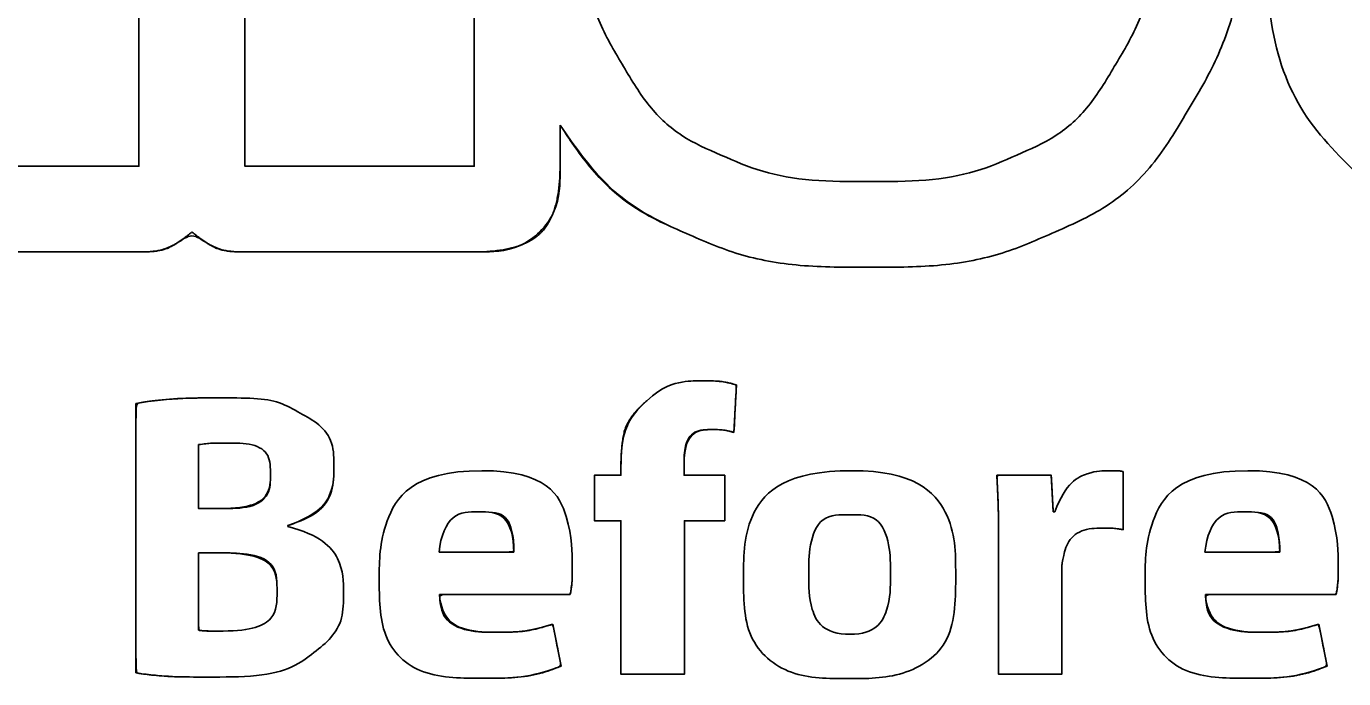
# Model space of a CAD drawing. Extents: x -9.1 to 34, y -3.1 to 22.
# Drawn here: x -5.303 to -4.43, y 3.353 to 3.786 of the extents above; entities that cross this region are included whole.
import ezdxf

# ---------------------------------------------------------------- set-up
doc = ezdxf.new("R2010")
doc.units = 0
doc.layers.add('SH_Text', color=7, linetype='Continuous')

msp = doc.modelspace()

# ---------------------------------------------------------------- linework, layer by layer
at = {"layer": 'SH_Text'}
for p, q in [((-4.94922, 3.69277), (-4.94922, 3.72005)), ((-5.3805, 3.63593), (-5.2284, 3.63593)), ((-5.15813, 3.63593), (-5.00608, 3.63593)), ((-4.83395, 3.51622), (-4.83228, 3.5478)), ((-5.23047, 3.53538), (-5.23047, 3.35675)), ((-4.5759, 3.45173), (-4.5759, 3.49032)), ((-4.97989, 3.43688), (-5.02946, 3.43688)), ((-4.47206, 3.43688), (-4.52163, 3.43688)), ((-5.0292, 3.40882), (-4.94245, 3.40882)), ((-4.52137, 3.40882), (-4.43462, 3.40882)), ((-4.94851, 3.36134), (-4.95401, 3.38913)), ((-4.44068, 3.36134), (-4.44618, 3.38913))]:
    msp.add_line(p, q, dxfattribs=at)
for points in [[(-5.47368, 4.35234), (-5.47368, 4.1103), (-5.38049, 4.1103), (-5.38049, 4.35234), (-5.22841, 4.35234), (-5.22841, 3.69277), (-5.38049, 3.69277), (-5.38049, 3.96437), (-5.47368, 3.96437), (-5.47368, 3.69277), (-5.62576, 3.69277), (-5.62576, 4.35234), (-5.47368, 4.35234)], [(-5.47368, 4.35234), (-5.47368, 4.1103), (-5.38049, 4.1103), (-5.38049, 4.35234), (-5.22841, 4.35234), (-5.22841, 3.69277), (-5.38049, 3.69277), (-5.38049, 3.96437), (-5.47368, 3.96437), (-5.47368, 3.69277), (-5.62576, 3.69277), (-5.62576, 4.35234), (-5.47368, 4.35234)], [(-5.47368, 3.96437), (-5.38049, 3.96437), (-5.38049, 3.69277), (-5.22841, 3.69277), (-5.22841, 4.35234), (-5.38049, 4.35234)], [(-5.00608, 4.35234), (-5.00608, 3.69277), (-5.15813, 3.69277), (-5.15813, 4.35234), (-5.00608, 4.35234)], [(-5.00608, 4.35234), (-5.00608, 3.69277), (-5.15813, 3.69277), (-5.15813, 4.35234), (-5.00608, 4.35234)], [(-5.15813, 4.35234), (-5.15813, 3.69277), (-5.00608, 3.69277), (-5.00608, 4.35234), (-5.15813, 4.35234)], [(-5.17514, 3.46575), (-5.1889, 3.46575), (-5.1889, 3.50814)], [(-4.90883, 3.49302), (-4.90883, 3.4879), (-4.92645, 3.4879), (-4.92645, 3.45767), (-4.90883, 3.45767), (-4.90883, 3.35593), (-4.86673, 3.35593), (-4.86673, 3.45767), (-4.84001, 3.45767), (-4.84001, 3.4879), (-4.867, 3.4879), (-4.867, 3.49465)], [(-4.62108, 3.4636), (-4.62218, 3.4636), (-4.62354, 3.4879), (-4.65962, 3.4879)], [(-5.1297, 3.45389), (-5.1297, 3.45444)], [(-4.65852, 3.44444), (-4.65852, 3.35593), (-4.61664, 3.35593), (-4.61664, 3.42286)], [(-5.1889, 3.38507), (-5.1889, 3.43635), (-5.17461, 3.43635)]]:
    msp.add_lwpolyline(points, dxfattribs=at)
for points, degree in [([(-4.49047, 4.18925), (-4.49882, 4.24038), (-4.51275, 4.28166), (-4.53292, 4.31539), (-4.55507, 4.35257), (-4.58509, 4.38025), (-4.62196, 4.39768), (-4.65623, 4.41392), (-4.69741, 4.42213), (-4.74443, 4.42213), (-4.79145, 4.42213), (-4.83267, 4.41389), (-4.86678, 4.3977), (-4.90034, 4.38186), (-4.92781, 4.35719), (-4.94922, 4.32511), (-4.94922, 4.32511), (-4.94922, 4.35233), (-4.94922, 4.35233), (-4.94922, 4.38373), (-4.97471, 4.40917), (-5.00608, 4.40917), (-5.00608, 4.40917), (-5.15813, 4.40917), (-5.15813, 4.40917), (-5.17162, 4.40917), (-5.18351, 4.4038), (-5.19327, 4.39594), (-5.20302, 4.4038), (-5.21491, 4.40917), (-5.2284, 4.40917), (-5.2284, 4.40917), (-5.3805, 4.40917), (-5.3805, 4.40917), (-5.39979, 4.40917), (-5.4168, 4.39959), (-5.42708, 4.38491), (-5.43736, 4.39959), (-5.45437, 4.40917), (-5.47366, 4.40917), (-5.47366, 4.40917), (-5.62576, 4.40917), (-5.62576, 4.40917), (-5.65713, 4.40917), (-5.68262, 4.38373), (-5.68262, 4.35233), (-5.68262, 4.35233), (-5.68262, 4.31685), (-5.68262, 4.31685), (-5.70468, 4.35322), (-5.73429, 4.38048), (-5.77069, 4.39766), (-5.80488, 4.41389), (-5.8461, 4.42213), (-5.89316, 4.42213), (-5.94018, 4.42213), (-5.98141, 4.41389), (-6.01551, 4.3977), (-6.05251, 4.38023), (-6.08252, 4.35255), (-6.10467, 4.31541), (-6.12462, 4.28193), (-6.13891, 4.23945), (-6.14712, 4.18918), (-6.15464, 4.14286), (-6.1585, 4.08681), (-6.1585, 4.02256), (-6.1585, 3.95831), (-6.15464, 3.90224), (-6.14712, 3.85592), (-6.13891, 3.80565), (-6.12462, 3.76317), (-6.10467, 3.72971), (-6.08222, 3.69201), (-6.05167, 3.66454), (-6.0141, 3.64813), (-5.98031, 3.63329), (-5.93961, 3.62578), (-5.89316, 3.62578), (-5.84667, 3.62578), (-5.80598, 3.63329), (-5.77227, 3.64808), (-5.73512, 3.66431), (-5.70499, 3.69135), (-5.68262, 3.72824), (-5.68262, 3.72824), (-5.68262, 3.69277), (-5.68262, 3.69277), (-5.68262, 3.66138), (-5.65713, 3.63593), (-5.62576, 3.63593), (-5.62576, 3.63593), (-5.47366, 3.63593), (-5.47366, 3.63593), (-5.45437, 3.63593), (-5.43736, 3.64551), (-5.42708, 3.66019), (-5.4168, 3.64551), (-5.39979, 3.63593), (-5.3805, 3.63593), (-5.3805, 3.63593), (-5.2284, 3.63593), (-5.2284, 3.63593), (-5.21491, 3.63593), (-5.20302, 3.64131), (-5.19327, 3.64916), (-5.18351, 3.64131), (-5.17162, 3.63593), (-5.15813, 3.63593), (-5.15813, 3.63593), (-5.00608, 3.63593), (-5.00608, 3.63593), (-4.97471, 3.63593), (-4.94922, 3.66138), (-4.94922, 3.69277), (-4.94922, 3.69277), (-4.94922, 3.72005), (-4.94922, 3.72005), (-4.92748, 3.68751), (-4.8995, 3.66303), (-4.86537, 3.64813), (-4.83158, 3.63329), (-4.79088, 3.62578), (-4.74443, 3.62578), (-4.69798, 3.62578), (-4.65729, 3.63329), (-4.62354, 3.64808), (-4.58592, 3.66452), (-4.55542, 3.69198), (-4.53297, 3.72964), (-4.51275, 3.76344), (-4.49882, 3.80473), (-4.49043, 3.85592), (-4.48291, 3.90224), (-4.47905, 3.95831), (-4.47905, 4.02256), (-4.47905, 4.08681), (-4.48291, 4.14286), (-4.49047, 4.18925)], 3), ([(-3.48255, 4.39546), (-3.48255, 4.39546), (-3.61311, 4.39546), (-3.61311, 4.39546), (-3.63447, 4.39546), (-3.65394, 4.38307), (-3.66294, 4.36369), (-3.66571, 4.35773), (-3.67397, 4.34613), (-3.68821, 4.33297), (-3.69494, 4.32673), (-3.70269, 4.32104), (-3.71058, 4.31569), (-3.71058, 4.31569), (-3.71058, 4.34051), (-3.71058, 4.34051), (-3.71058, 4.37085), (-3.73519, 4.39546), (-3.76556, 4.39546), (-3.76556, 4.39546), (-3.89612, 4.39546), (-3.89612, 4.39546), (-3.91748, 4.39546), (-3.93694, 4.38307), (-3.94595, 4.36369), (-3.94872, 4.35773), (-3.95698, 4.34613), (-3.97122, 4.33297), (-3.9819, 4.32305), (-3.99467, 4.31465), (-4.0077, 4.30739), (-4.01763, 4.32725), (-4.03017, 4.3451), (-4.04584, 4.36022), (-4.04588, 4.36024), (-4.04588, 4.36024), (-4.04588, 4.36026), (-4.08877, 4.40148), (-4.14854, 4.42152), (-4.22861, 4.42152), (-4.3862, 4.42152), (-4.47334, 4.33848), (-4.47391, 4.18769), (-4.47404, 4.15427), (-4.47066, 4.12645), (-4.46358, 4.10265), (-4.45638, 4.07839), (-4.44548, 4.05792), (-4.43032, 4.04012), (-4.4301, 4.03988), (-4.42992, 4.03961), (-4.4297, 4.03937), (-4.47299, 3.98991), (-4.48068, 3.92355), (-4.48085, 3.86115), (-4.48121, 3.78495), (-4.45958, 3.72538), (-4.41669, 3.68412), (-4.37301, 3.64211), (-4.31158, 3.62169), (-4.22883, 3.62169), (-4.11247, 3.62169), (-4.03463, 3.66627), (-3.99971, 3.74813), (-3.99971, 3.74813), (-3.98814, 3.74813), (-3.98814, 3.74813), (-3.98814, 3.74813), (-3.98814, 3.6839), (-3.98814, 3.6839), (-3.98814, 3.65355), (-3.96357, 3.62894), (-3.93321, 3.62894), (-3.93321, 3.62894), (-3.76556, 3.62894), (-3.76556, 3.62894), (-3.73519, 3.62894), (-3.71058, 3.65355), (-3.71058, 3.6839), (-3.71058, 3.6839), (-3.71058, 4.05223), (-3.71058, 4.05223), (-3.70874, 4.05222), (-3.70702, 4.05193), (-3.70513, 4.05198), (-3.70513, 4.05198), (-3.70513, 3.6839), (-3.70513, 3.6839), (-3.70513, 3.65355), (-3.68057, 3.62894), (-3.6502, 3.62894), (-3.6502, 3.62894), (-3.48255, 3.62894), (-3.48255, 3.62894), (-3.45218, 3.62894), (-3.42757, 3.65355), (-3.42757, 3.6839), (-3.42757, 3.6839), (-3.42757, 4.34051), (-3.42757, 4.34051), (-3.42757, 4.37085), (-3.45218, 4.39546), (-3.48255, 4.39546)], 3), ([(-4.94228, 4.18005), (-4.93519, 4.22346), (-4.92348, 4.25888), (-4.90711, 4.28628), (-4.89076, 4.31369), (-4.86924, 4.3337), (-4.84254, 4.34632), (-4.81583, 4.35896), (-4.78311, 4.36528), (-4.74443, 4.36528), (-4.70573, 4.36528), (-4.673, 4.35896), (-4.6463, 4.34632), (-4.6196, 4.3337), (-4.59807, 4.31369), (-4.58173, 4.28628), (-4.56535, 4.25888), (-4.55365, 4.22346), (-4.54655, 4.18005), (-4.53949, 4.13663), (-4.53593, 4.08413), (-4.53593, 4.02255), (-4.53593, 3.96098), (-4.53949, 3.90848), (-4.54655, 3.86506), (-4.55365, 3.82164), (-4.56535, 3.78623), (-4.58173, 3.75882), (-4.59807, 3.73141), (-4.6196, 3.71184), (-4.6463, 3.70017), (-4.673, 3.68847), (-4.70573, 3.68261), (-4.74443, 3.68261), (-4.78311, 3.68261), (-4.81583, 3.68847), (-4.84254, 3.70017), (-4.86924, 3.71184), (-4.89076, 3.73141), (-4.90711, 3.75882), (-4.92348, 3.78623), (-4.93519, 3.82164), (-4.94228, 3.86506), (-4.94938, 3.90848), (-4.95291, 3.96098), (-4.95291, 4.02255), (-4.95291, 4.08413), (-4.94938, 4.13663), (-4.94228, 4.18005)], 3), ([(-4.94228, 4.18005), (-4.93519, 4.22346), (-4.92348, 4.25888), (-4.90711, 4.28628), (-4.89076, 4.31369), (-4.86924, 4.3337), (-4.84254, 4.34632), (-4.81583, 4.35896), (-4.78311, 4.36528), (-4.74443, 4.36528), (-4.70573, 4.36528), (-4.673, 4.35896), (-4.6463, 4.34632), (-4.6196, 4.3337), (-4.59807, 4.31369), (-4.58173, 4.28628), (-4.56535, 4.25888), (-4.55365, 4.22346), (-4.54655, 4.18005), (-4.53949, 4.13663), (-4.53593, 4.08413), (-4.53593, 4.02255), (-4.53593, 3.96098), (-4.53949, 3.90848), (-4.54655, 3.86506), (-4.55365, 3.82164), (-4.56535, 3.78623), (-4.58173, 3.75882), (-4.59807, 3.73141), (-4.6196, 3.71184), (-4.6463, 3.70017), (-4.673, 3.68847), (-4.70573, 3.68261), (-4.74443, 3.68261), (-4.78311, 3.68261), (-4.81583, 3.68847), (-4.84254, 3.70017), (-4.86924, 3.71184), (-4.89076, 3.73141), (-4.90711, 3.75882), (-4.92348, 3.78623), (-4.93519, 3.82164), (-4.94228, 3.86506), (-4.94938, 3.90848), (-4.95291, 3.96098), (-4.95291, 4.02255), (-4.95291, 4.08413), (-4.94938, 4.13663), (-4.94228, 4.18005)], 3), ([(-4.94922, 3.72005), (-4.92748, 3.68751), (-4.8995, 3.66303), (-4.86537, 3.64813), (-4.83158, 3.63329), (-4.79088, 3.62578), (-4.74443, 3.62578), (-4.69798, 3.62578), (-4.65729, 3.63329), (-4.62354, 3.64808), (-4.58592, 3.66452), (-4.55542, 3.69198), (-4.53297, 3.72964), (-4.51275, 3.76344), (-4.49882, 3.80473), (-4.49043, 3.85592), (-4.48291, 3.90224), (-4.47905, 3.95831), (-4.47905, 4.02256), (-4.47905, 4.08681), (-4.48291, 4.14286), (-4.49047, 4.18925)], 3), ([(-4.4297, 4.03937), (-4.47299, 3.98991), (-4.48068, 3.92355), (-4.48085, 3.86115), (-4.48121, 3.78495), (-4.45958, 3.72538), (-4.41669, 3.68412), (-4.37301, 3.64211), (-4.31158, 3.62169), (-4.22883, 3.62169), (-4.11247, 3.62169), (-4.03463, 3.66627), (-3.99971, 3.74813)], 3), ([(-5.00608, 3.63593), (-4.97471, 3.63593), (-4.94922, 3.66138), (-4.94922, 3.69277)], 2), ([(-5.2284, 3.63593), (-5.21491, 3.63593), (-5.20302, 3.64131), (-5.19327, 3.64916)], 2), ([(-5.19327, 3.64916), (-5.18351, 3.64131), (-5.17162, 3.63593), (-5.15813, 3.63593)], 2), ([(-4.89178, 3.53727), (-4.90391, 3.52649), (-4.90883, 3.50893), (-4.90883, 3.49302), (-4.90883, 3.49302), (-4.90883, 3.4879), (-4.90883, 3.4879), (-4.90883, 3.4879), (-4.92645, 3.4879), (-4.92645, 3.4879), (-4.92645, 3.4879), (-4.92645, 3.45767), (-4.92645, 3.45767), (-4.92645, 3.45767), (-4.90883, 3.45767), (-4.90883, 3.45767), (-4.90883, 3.45767), (-4.90883, 3.35593), (-4.90883, 3.35593), (-4.90883, 3.35593), (-4.86673, 3.35593), (-4.86673, 3.35593), (-4.86673, 3.35593), (-4.86673, 3.45767), (-4.86673, 3.45767), (-4.86673, 3.45767), (-4.84001, 3.45767), (-4.84001, 3.45767), (-4.84001, 3.45767), (-4.84001, 3.4879), (-4.84001, 3.4879), (-4.84001, 3.4879), (-4.867, 3.4879), (-4.867, 3.4879), (-4.867, 3.4879), (-4.867, 3.49465), (-4.867, 3.49465), (-4.867, 3.50759), (-4.8612, 3.51811), (-4.84744, 3.51811), (-4.84195, 3.51811), (-4.83751, 3.5173), (-4.83395, 3.51622), (-4.83395, 3.51622), (-4.83228, 3.5478), (-4.83228, 3.5478), (-4.83808, 3.54942), (-4.84524, 3.5505), (-4.8546, 3.5505), (-4.86673, 3.5505), (-4.88132, 3.54699), (-4.89178, 3.53727)], 3), ([(-4.83228, 3.5478), (-4.83808, 3.54942), (-4.84524, 3.5505), (-4.8546, 3.5505), (-4.86673, 3.5505), (-4.88132, 3.54699), (-4.89178, 3.53727)], 3), ([(-5.1297, 3.45389), (-5.1297, 3.45389), (-5.1297, 3.45444), (-5.1297, 3.45444), (-5.10878, 3.462), (-5.09916, 3.47709), (-5.09916, 3.49328), (-5.09916, 3.50974), (-5.10852, 3.52216), (-5.12144, 3.5289), (-5.13493, 3.53672), (-5.15062, 3.53916), (-5.17624, 3.53916), (-5.19716, 3.53916), (-5.21948, 3.53754), (-5.23047, 3.53538), (-5.23047, 3.53538), (-5.23047, 3.35675), (-5.23047, 3.35675), (-5.22111, 3.35538), (-5.20573, 3.35404), (-5.18507, 3.35404), (-5.14816, 3.35404), (-5.12557, 3.35998), (-5.11208, 3.3705), (-5.10052, 3.37969), (-5.09283, 3.39263), (-5.09283, 3.40909), (-5.09283, 3.43257), (-5.10852, 3.44822), (-5.1297, 3.45389)], 3), ([(-5.1297, 3.45444), (-5.10878, 3.462), (-5.09916, 3.47709), (-5.09916, 3.49328), (-5.09916, 3.50974), (-5.10852, 3.52216), (-5.12144, 3.5289), (-5.13493, 3.53672), (-5.15062, 3.53916), (-5.17624, 3.53916), (-5.19716, 3.53916), (-5.21948, 3.53754), (-5.23047, 3.53538)], 3), ([(-4.89178, 3.53727), (-4.90391, 3.52649), (-4.90883, 3.50893), (-4.90883, 3.49302)], 2), ([(-4.867, 3.49465), (-4.867, 3.50759), (-4.8612, 3.51811), (-4.84744, 3.51811), (-4.84195, 3.51811), (-4.83751, 3.5173), (-4.83395, 3.51622)], 3), ([(-5.1889, 3.50814), (-5.18534, 3.50867), (-5.18011, 3.50921), (-5.17101, 3.50921), (-5.15203, 3.50921), (-5.14126, 3.50192), (-5.14126, 3.48816), (-5.14126, 3.47467), (-5.15312, 3.46575), (-5.17514, 3.46575), (-5.17514, 3.46575), (-5.1889, 3.46575), (-5.1889, 3.46575), (-5.1889, 3.46575), (-5.1889, 3.50814), (-5.1889, 3.50814)], 3), ([(-5.1889, 3.50814), (-5.18534, 3.50867), (-5.18011, 3.50921), (-5.17101, 3.50921), (-5.15203, 3.50921), (-5.14126, 3.50192), (-5.14126, 3.48816), (-5.14126, 3.47467), (-5.15312, 3.46575), (-5.17514, 3.46575)], 3), ([(-5.00112, 3.49087), (-5.04792, 3.49087), (-5.0691, 3.45389), (-5.0691, 3.42042), (-5.0691, 3.37914), (-5.04295, 3.35323), (-4.99725, 3.35323), (-4.97906, 3.35323), (-4.96227, 3.35593), (-4.94851, 3.36134), (-4.94851, 3.36134), (-4.95401, 3.38913), (-4.95401, 3.38913), (-4.9653, 3.38562), (-4.97686, 3.38373), (-4.99119, 3.38373), (-5.01074, 3.38373), (-5.02779, 3.39181), (-5.0292, 3.40882), (-5.0292, 3.40882), (-4.94245, 3.40882), (-4.94245, 3.40882), (-4.94192, 3.41179), (-4.94109, 3.41801), (-4.94109, 3.42502), (-4.94109, 3.45767), (-4.95761, 3.49087), (-5.00112, 3.49087)], 3), ([(-5.00112, 3.49087), (-5.04792, 3.49087), (-5.0691, 3.45389), (-5.0691, 3.42042), (-5.0691, 3.37914), (-5.04295, 3.35323), (-4.99725, 3.35323), (-4.97906, 3.35323), (-4.96227, 3.35593), (-4.94851, 3.36134)], 3), ([(-4.94245, 3.40882), (-4.94192, 3.41179), (-4.94109, 3.41801), (-4.94109, 3.42502), (-4.94109, 3.45767), (-4.95761, 3.49087), (-5.00112, 3.49087)], 3), ([(-4.75573, 3.49087), (-4.79897, 3.49087), (-4.82758, 3.4636), (-4.82758, 3.42097), (-4.82758, 3.37832), (-4.7973, 3.35297), (-4.75792, 3.35297), (-4.72184, 3.35297), (-4.68691, 3.37509), (-4.68691, 3.42339), (-4.68691, 3.46307), (-4.71442, 3.49087), (-4.75573, 3.49087)], 3), ([(-4.75573, 3.49087), (-4.79897, 3.49087), (-4.82758, 3.4636), (-4.82758, 3.42097), (-4.82758, 3.37832), (-4.7973, 3.35297), (-4.75792, 3.35297), (-4.72184, 3.35297), (-4.68691, 3.37509), (-4.68691, 3.42339), (-4.68691, 3.46307), (-4.71442, 3.49087), (-4.75573, 3.49087)], 3), ([(-4.62108, 3.4636), (-4.62108, 3.4636), (-4.62218, 3.4636), (-4.62218, 3.4636), (-4.62218, 3.4636), (-4.62354, 3.4879), (-4.62354, 3.4879), (-4.62354, 3.4879), (-4.65962, 3.4879), (-4.65962, 3.4879), (-4.65905, 3.47656), (-4.65852, 3.46386), (-4.65852, 3.44444), (-4.65852, 3.44444), (-4.65852, 3.35593), (-4.65852, 3.35593), (-4.65852, 3.35593), (-4.61664, 3.35593), (-4.61664, 3.35593), (-4.61664, 3.35593), (-4.61664, 3.42286), (-4.61664, 3.42286), (-4.61664, 3.42609), (-4.61638, 3.42932), (-4.61585, 3.43202), (-4.61308, 3.44473), (-4.60262, 3.45281), (-4.5872, 3.45281), (-4.58249, 3.45281), (-4.57893, 3.45226), (-4.5759, 3.45173), (-4.5759, 3.45173), (-4.5759, 3.49032), (-4.5759, 3.49032), (-4.57893, 3.49087), (-4.58087, 3.49087), (-4.58474, 3.49087), (-4.59766, 3.49087), (-4.61418, 3.48276), (-4.62108, 3.4636)], 3), ([(-4.65962, 3.4879), (-4.65905, 3.47656), (-4.65852, 3.46386), (-4.65852, 3.44444)], 2), ([(-4.5759, 3.49032), (-4.57893, 3.49087), (-4.58087, 3.49087), (-4.58474, 3.49087), (-4.59766, 3.49087), (-4.61418, 3.48276), (-4.62108, 3.4636)], 3), ([(-4.49329, 3.49087), (-4.54009, 3.49087), (-4.56127, 3.45389), (-4.56127, 3.42042), (-4.56127, 3.37914), (-4.53512, 3.35323), (-4.48942, 3.35323), (-4.47122, 3.35323), (-4.45444, 3.35593), (-4.44068, 3.36134), (-4.44068, 3.36134), (-4.44618, 3.38913), (-4.44618, 3.38913), (-4.45747, 3.38562), (-4.46903, 3.38373), (-4.48335, 3.38373), (-4.50291, 3.38373), (-4.51996, 3.39181), (-4.52137, 3.40882), (-4.52137, 3.40882), (-4.43462, 3.40882), (-4.43462, 3.40882), (-4.43409, 3.41179), (-4.43326, 3.41801), (-4.43326, 3.42502), (-4.43326, 3.45767), (-4.44978, 3.49087), (-4.49329, 3.49087)], 3), ([(-4.49329, 3.49087), (-4.54009, 3.49087), (-4.56127, 3.45389), (-4.56127, 3.42042), (-4.56127, 3.37914), (-4.53512, 3.35323), (-4.48942, 3.35323), (-4.47122, 3.35323), (-4.45444, 3.35593), (-4.44068, 3.36134)], 3), ([(-4.43462, 3.40882), (-4.43409, 3.41179), (-4.43326, 3.41801), (-4.43326, 3.42502), (-4.43326, 3.45767), (-4.44978, 3.49087), (-4.49329, 3.49087)], 3), ([(-5.02946, 3.43688), (-5.02836, 3.44795), (-5.0212, 3.4636), (-5.00358, 3.4636), (-4.98429, 3.4636), (-4.97989, 3.44688), (-4.97989, 3.43688), (-4.97989, 3.43688), (-5.02946, 3.43688), (-5.02946, 3.43688)], 3), ([(-5.02946, 3.43688), (-5.02836, 3.44795), (-5.0212, 3.4636), (-5.00358, 3.4636), (-4.98429, 3.4636), (-4.97989, 3.44688), (-4.97989, 3.43688)], 3), ([(-4.75683, 3.38239), (-4.77471, 3.38239), (-4.78438, 3.39937), (-4.78438, 3.42205), (-4.78438, 3.44147), (-4.77691, 3.46171), (-4.75683, 3.46171), (-4.73784, 3.46171), (-4.73011, 3.44174), (-4.73011, 3.42205), (-4.73011, 3.3983), (-4.74057, 3.38239), (-4.75683, 3.38239)], 3), ([(-4.75683, 3.38239), (-4.77471, 3.38239), (-4.78438, 3.39937), (-4.78438, 3.42205), (-4.78438, 3.44147), (-4.77691, 3.46171), (-4.75683, 3.46171), (-4.73784, 3.46171), (-4.73011, 3.44174), (-4.73011, 3.42205), (-4.73011, 3.3983), (-4.74057, 3.38239), (-4.75683, 3.38239)], 3), ([(-4.52163, 3.43688), (-4.52053, 3.44795), (-4.51337, 3.4636), (-4.49575, 3.4636), (-4.47645, 3.4636), (-4.47206, 3.44688), (-4.47206, 3.43688), (-4.47206, 3.43688), (-4.52163, 3.43688), (-4.52163, 3.43688)], 3), ([(-4.52163, 3.43688), (-4.52053, 3.44795), (-4.51337, 3.4636), (-4.49575, 3.4636), (-4.47645, 3.4636), (-4.47206, 3.44688), (-4.47206, 3.43688)], 3), ([(-5.23047, 3.35675), (-5.22111, 3.35538), (-5.20573, 3.35404), (-5.18507, 3.35404), (-5.14816, 3.35404), (-5.12557, 3.35998), (-5.11208, 3.3705), (-5.10052, 3.37969), (-5.09283, 3.39263), (-5.09283, 3.40909), (-5.09283, 3.43257), (-5.10852, 3.44822), (-5.1297, 3.45389)], 3), ([(-4.61664, 3.42286), (-4.61664, 3.42609), (-4.61638, 3.42932), (-4.61585, 3.43202), (-4.61308, 3.44473), (-4.60262, 3.45281), (-4.5872, 3.45281), (-4.58249, 3.45281), (-4.57893, 3.45226), (-4.5759, 3.45173)], 3), ([(-5.17268, 3.38454), (-5.17984, 3.38454), (-5.18476, 3.38454), (-5.1889, 3.38507), (-5.1889, 3.38507), (-5.1889, 3.43635), (-5.1889, 3.43635), (-5.1889, 3.43635), (-5.17461, 3.43635), (-5.17461, 3.43635), (-5.15365, 3.43635), (-5.13686, 3.42906), (-5.13686, 3.41071), (-5.13686, 3.39155), (-5.15365, 3.38454), (-5.17268, 3.38454)], 3), ([(-5.17461, 3.43635), (-5.15365, 3.43635), (-5.13686, 3.42906), (-5.13686, 3.41071), (-5.13686, 3.39155), (-5.15365, 3.38454), (-5.17268, 3.38454)], 3), ([(-4.95401, 3.38913), (-4.9653, 3.38562), (-4.97686, 3.38373), (-4.99119, 3.38373), (-5.01074, 3.38373), (-5.02779, 3.39181), (-5.0292, 3.40882)], 3), ([(-4.44618, 3.38913), (-4.45747, 3.38562), (-4.46903, 3.38373), (-4.48335, 3.38373), (-4.50291, 3.38373), (-4.51996, 3.39181), (-4.52137, 3.40882)], 3), ([(-5.17268, 3.38454), (-5.17984, 3.38454), (-5.18476, 3.38454), (-5.1889, 3.38507)], 2)]:
    msp.add_open_spline(points, degree=degree, dxfattribs=at)

doc.saveas('drawing.dxf')
